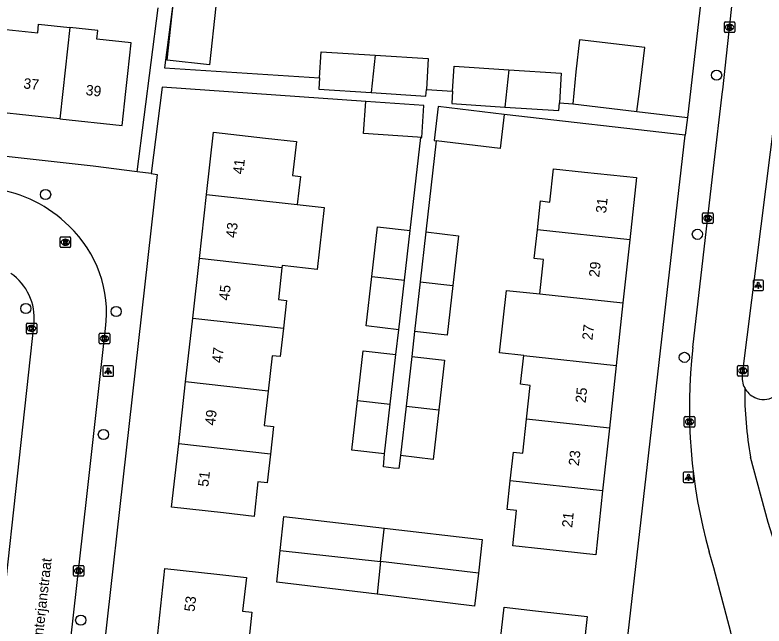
# Model space of a CAD drawing. Extents: x 162026 to 163499, y 387297 to 388169.
# Drawn here: x 162419.5 to 162491.4, y 387698.8 to 387757.3 of the extents above; entities that cross this region are included whole.
import ezdxf

# ---------------------------------------------------------------- set-up
doc = ezdxf.new("R2010")
doc.units = 0
for name, color, linetype in [('IMGEO_Boom', 7, 'Continuous'), ('IMGEO_Kolk', 7, 'Continuous'), ('IMGEO_Lichtpunt', 7, 'Continuous'), ('IMGEO_Openbare_ruimte_label', 7, 'Continuous'), ('IMGEO_Pand', 7, 'Continuous'), ('IMGEO_Pand_nummerreeks', 7, 'Continuous'), ('IMGEO_Rijbaan_lokaal_open', 7, 'Continuous'), ('IMGEO_Rioolput', 7, 'Continuous'), ('IMGEO_Voetpad_open', 7, 'Continuous')]:
    doc.layers.add(name, color=color, linetype=linetype)

msp = doc.modelspace()

# ---------------------------------------------------------------- linework, layer by layer
at = {"layer": 'IMGEO_Boom'}
for centre in [(162486.821, 387751.584), (162422.469, 387740.137), (162484.977, 387736.328), (162420.578, 387729.22), (162429.235, 387728.932), (162483.728, 387724.532), (162428.012, 387717.135), (162425.838, 387699.344)]:
    msp.add_circle(centre, 0.489, dxfattribs=at)
at = {"layer": 'IMGEO_Kolk'}
for p, q in [((162487.565, 387755.751), (162487.565, 387756.603)), ((162487.64, 387756.677), (162488.492, 387756.677)), ((162488.053, 387756.457), (162488.078, 387756.457)), ((162488.566, 387756.603), (162488.566, 387755.751)), ((162488.076, 387755.897), (162488.051, 387755.897)), ((162488.492, 387755.677), (162487.64, 387755.677)), ((162485.481, 387737.447), (162485.481, 387738.299)), ((162485.556, 387738.373), (162486.408, 387738.373)), ((162485.969, 387738.153), (162485.994, 387738.153)), ((162486.482, 387738.299), (162486.482, 387737.447)), ((162486.408, 387737.373), (162485.556, 387737.373)), ((162485.992, 387737.593), (162485.967, 387737.593)), ((162420.627, 387726.878), (162420.627, 387727.73)), ((162420.702, 387727.804), (162421.554, 387727.804)), ((162421.628, 387727.73), (162421.628, 387726.878)), ((162421.138, 387727.024), (162421.113, 387727.024)), ((162421.115, 387727.584), (162421.14, 387727.584)), ((162421.554, 387726.804), (162420.702, 387726.804)), ((162427.614, 387725.913), (162427.614, 387726.765)), ((162427.689, 387726.839), (162428.541, 387726.839)), ((162428.102, 387726.619), (162428.127, 387726.619)), ((162428.615, 387726.765), (162428.615, 387725.913)), ((162428.541, 387725.839), (162427.689, 387725.839)), ((162428.125, 387726.059), (162428.1, 387726.059)), ((162488.83, 387722.818), (162488.83, 387723.67)), ((162488.905, 387723.744), (162489.757, 387723.744)), ((162489.318, 387723.524), (162489.343, 387723.524)), ((162489.831, 387723.67), (162489.831, 387722.818)), ((162489.757, 387722.744), (162488.905, 387722.744)), ((162489.341, 387722.964), (162489.316, 387722.964)), ((162483.725, 387717.929), (162483.725, 387718.781)), ((162483.8, 387718.855), (162484.652, 387718.855)), ((162484.213, 387718.635), (162484.238, 387718.635)), ((162484.726, 387718.781), (162484.726, 387717.929)), ((162484.652, 387717.855), (162483.8, 387717.855)), ((162484.236, 387718.075), (162484.211, 387718.075)), ((162425.139, 387703.649), (162425.139, 387704.501)), ((162425.214, 387704.575), (162426.066, 387704.575)), ((162425.627, 387704.355), (162425.652, 387704.355)), ((162426.14, 387704.501), (162426.14, 387703.649)), ((162426.066, 387703.575), (162425.214, 387703.575)), ((162425.65, 387703.795), (162425.625, 387703.795))]:
    msp.add_line(p, q, dxfattribs=at)
for points in [[(162487.565, 387755.751), (162487.565, 387756.603)], [(162487.64, 387756.677), (162488.492, 387756.677)], [(162488.566, 387756.603), (162488.566, 387755.751)], [(162487.886, 387756.377), (162488.009, 387756.377), (162488.009, 387756.226), (162488.139, 387756.377), (162488.303, 387756.377), (162488.157, 387756.226), (162488.31, 387755.977), (162488.158, 387755.977), (162488.073, 387756.141), (162488.009, 387756.074), (162488.009, 387755.977), (162487.886, 387755.977), (162487.886, 387756.377)], [(162488.492, 387755.677), (162487.64, 387755.677)], [(162485.481, 387737.447), (162485.481, 387738.299)], [(162485.556, 387738.373), (162486.408, 387738.373)], [(162485.802, 387738.073), (162485.925, 387738.073), (162485.925, 387737.922), (162486.055, 387738.073), (162486.219, 387738.073), (162486.073, 387737.922), (162486.226, 387737.673), (162486.074, 387737.673), (162485.989, 387737.837), (162485.925, 387737.77), (162485.925, 387737.673), (162485.802, 387737.673), (162485.802, 387738.073)], [(162486.482, 387738.299), (162486.482, 387737.447)], [(162486.408, 387737.373), (162485.556, 387737.373)], [(162420.627, 387726.878), (162420.627, 387727.73)], [(162420.702, 387727.804), (162421.554, 387727.804)], [(162421.628, 387727.73), (162421.628, 387726.878)], [(162420.948, 387727.504), (162421.071, 387727.504), (162421.071, 387727.353), (162421.201, 387727.504), (162421.365, 387727.504), (162421.219, 387727.353), (162421.372, 387727.104), (162421.22, 387727.104), (162421.135, 387727.268), (162421.071, 387727.201), (162421.071, 387727.104), (162420.948, 387727.104), (162420.948, 387727.504)], [(162421.554, 387726.804), (162420.702, 387726.804)], [(162427.614, 387725.913), (162427.614, 387726.765)], [(162427.689, 387726.839), (162428.541, 387726.839)], [(162427.935, 387726.539), (162428.058, 387726.539), (162428.058, 387726.388), (162428.188, 387726.539), (162428.352, 387726.539), (162428.206, 387726.388), (162428.359, 387726.139), (162428.207, 387726.139), (162428.122, 387726.303), (162428.058, 387726.236), (162428.058, 387726.139), (162427.935, 387726.139), (162427.935, 387726.539)], [(162428.615, 387726.765), (162428.615, 387725.913)], [(162428.541, 387725.839), (162427.689, 387725.839)], [(162488.83, 387722.818), (162488.83, 387723.67)], [(162488.905, 387723.744), (162489.757, 387723.744)], [(162489.151, 387723.444), (162489.274, 387723.444), (162489.274, 387723.293), (162489.404, 387723.444), (162489.568, 387723.444), (162489.422, 387723.293), (162489.575, 387723.044), (162489.423, 387723.044), (162489.338, 387723.208), (162489.274, 387723.141), (162489.274, 387723.044), (162489.151, 387723.044), (162489.151, 387723.444)], [(162489.831, 387723.67), (162489.831, 387722.818)], [(162489.757, 387722.744), (162488.905, 387722.744)], [(162483.725, 387717.929), (162483.725, 387718.781)], [(162483.8, 387718.855), (162484.652, 387718.855)], [(162484.046, 387718.555), (162484.169, 387718.555), (162484.169, 387718.404), (162484.299, 387718.555), (162484.463, 387718.555), (162484.317, 387718.404), (162484.47, 387718.155), (162484.318, 387718.155), (162484.233, 387718.319), (162484.169, 387718.252), (162484.169, 387718.155), (162484.046, 387718.155), (162484.046, 387718.555)], [(162484.726, 387718.781), (162484.726, 387717.929)], [(162484.652, 387717.855), (162483.8, 387717.855)], [(162425.139, 387703.649), (162425.139, 387704.501)], [(162425.214, 387704.575), (162426.066, 387704.575)], [(162425.46, 387704.275), (162425.583, 387704.275), (162425.583, 387704.124), (162425.713, 387704.275), (162425.877, 387704.275), (162425.731, 387704.124), (162425.884, 387703.875), (162425.732, 387703.875), (162425.647, 387704.039), (162425.583, 387703.972), (162425.583, 387703.875), (162425.46, 387703.875), (162425.46, 387704.275)], [(162426.14, 387704.501), (162426.14, 387703.649)], [(162426.066, 387703.575), (162425.214, 387703.575)]]:
    msp.add_lwpolyline(points, dxfattribs=at)
for centre, start, end in [((162487.642, 387756.601), 91.55205, 178.44795), ((162487.642, 387756.601), 91.55205, 178.44795), ((162488.49, 387756.601), 1.55205, 88.44795), ((162488.49, 387756.601), 1.55205, 88.44795), ((162487.642, 387755.753), 181.55205, 268.44795), ((162487.642, 387755.753), 181.55205, 268.44795), ((162488.49, 387755.753), 271.55205, 358.44795), ((162488.49, 387755.753), 271.55205, 358.44795), ((162485.558, 387738.297), 91.55205, 178.44795), ((162485.558, 387738.297), 91.55205, 178.44795), ((162486.406, 387738.297), 1.55205, 88.44795), ((162486.406, 387738.297), 1.55205, 88.44795), ((162485.558, 387737.449), 181.55205, 268.44795), ((162485.558, 387737.449), 181.55205, 268.44795), ((162486.406, 387737.449), 271.55205, 358.44795), ((162486.406, 387737.449), 271.55205, 358.44795), ((162420.704, 387727.728), 91.55205, 178.44795), ((162420.704, 387727.728), 91.55205, 178.44795), ((162421.552, 387727.728), 1.55205, 88.44795), ((162421.552, 387727.728), 1.55205, 88.44795), ((162420.704, 387726.88), 181.55205, 268.44795), ((162420.704, 387726.88), 181.55205, 268.44795), ((162421.552, 387726.88), 271.55205, 358.44795), ((162421.552, 387726.88), 271.55205, 358.44795), ((162427.691, 387726.763), 91.55205, 178.44795), ((162427.691, 387726.763), 91.55205, 178.44795), ((162428.539, 387726.763), 1.55205, 88.44795), ((162428.539, 387726.763), 1.55205, 88.44795), ((162427.691, 387725.915), 181.55205, 268.44795), ((162427.691, 387725.915), 181.55205, 268.44795), ((162428.539, 387725.915), 271.55205, 358.44795), ((162428.539, 387725.915), 271.55205, 358.44795), ((162488.907, 387723.668), 91.55205, 178.44795), ((162488.907, 387723.668), 91.55205, 178.44795), ((162489.755, 387723.668), 1.55205, 88.44795), ((162489.755, 387723.668), 1.55205, 88.44795), ((162488.907, 387722.82), 181.55205, 268.44795), ((162488.907, 387722.82), 181.55205, 268.44795), ((162489.755, 387722.82), 271.55205, 358.44795), ((162489.755, 387722.82), 271.55205, 358.44795), ((162483.802, 387718.779), 91.55205, 178.44795), ((162483.802, 387718.779), 91.55205, 178.44795), ((162484.65, 387718.779), 1.55205, 88.44795), ((162484.65, 387718.779), 1.55205, 88.44795), ((162483.802, 387717.931), 181.55205, 268.44795), ((162483.802, 387717.931), 181.55205, 268.44795), ((162484.65, 387717.931), 271.55205, 358.44795), ((162484.65, 387717.931), 271.55205, 358.44795), ((162425.216, 387704.499), 91.55205, 178.44795), ((162425.216, 387704.499), 91.55205, 178.44795), ((162426.064, 387704.499), 1.55205, 88.44795), ((162426.064, 387704.499), 1.55205, 88.44795), ((162425.216, 387703.651), 181.55205, 268.44795), ((162425.216, 387703.651), 181.55205, 268.44795), ((162426.064, 387703.651), 271.55205, 358.44795), ((162426.064, 387703.651), 271.55205, 358.44795)]:
    msp.add_arc(centre, 0.0765, start, end, dxfattribs=at)
for centre, major_axis, ratio, start_param, end_param in [((162488.052, 387756.177), (-0.387, 0.002), 0.722429, 4.712389, 7.853982), ((162488.077, 387756.177), (-0.39, 0.002), 0.717154, 1.570796, 4.712389), ((162485.968, 387737.873), (-0.387, 0.002), 0.722429, 4.712389, 7.853982), ((162485.993, 387737.873), (-0.39, 0.002), 0.717154, 1.570796, 4.712389), ((162421.114, 387727.304), (-0.387, 0.002), 0.722429, 4.712389, 7.853982), ((162421.139, 387727.304), (-0.39, 0.002), 0.717154, 1.570796, 4.712389), ((162428.101, 387726.339), (-0.387, 0.002), 0.722429, 4.712389, 7.853982), ((162428.126, 387726.339), (-0.39, 0.002), 0.717154, 1.570796, 4.712389), ((162489.317, 387723.244), (-0.387, 0.002), 0.722429, 4.712389, 7.853982), ((162489.342, 387723.244), (-0.39, 0.002), 0.717154, 1.570796, 4.712389), ((162484.212, 387718.355), (-0.387, 0.002), 0.722429, 4.712389, 7.853982), ((162484.237, 387718.355), (-0.39, 0.002), 0.717154, 1.570796, 4.712389), ((162425.626, 387704.075), (-0.387, 0.002), 0.722429, 4.712389, 7.853982), ((162425.651, 387704.075), (-0.39, 0.002), 0.717154, 1.570796, 4.712389)]:
    msp.add_ellipse(centre, major_axis=major_axis, ratio=ratio, start_param=start_param, end_param=end_param, dxfattribs=at)
at = {"layer": 'IMGEO_Lichtpunt'}
for p, q in [((162490.315, 387731.846), (162490.315, 387731.039)), ((162490.315, 387731.846), (162490.315, 387731.039)), ((162491.217, 387731.941), (162490.409, 387731.941)), ((162491.217, 387731.941), (162490.409, 387731.941)), ((162491.311, 387731.039), (162491.311, 387731.846)), ((162491.311, 387731.039), (162491.311, 387731.846)), ((162490.409, 387730.945), (162491.217, 387730.945)), ((162490.409, 387730.945), (162491.217, 387730.945)), ((162427.97, 387723.617), (162427.97, 387722.81)), ((162427.97, 387723.617), (162427.97, 387722.81)), ((162428.872, 387723.712), (162428.064, 387723.712)), ((162428.872, 387723.712), (162428.064, 387723.712)), ((162428.966, 387722.81), (162428.966, 387723.617)), ((162428.966, 387722.81), (162428.966, 387723.617)), ((162428.064, 387722.716), (162428.872, 387722.716)), ((162428.064, 387722.716), (162428.872, 387722.716)), ((162483.624, 387713.433), (162483.624, 387712.626)), ((162483.624, 387713.433), (162483.624, 387712.626)), ((162484.526, 387713.528), (162483.718, 387713.528)), ((162484.526, 387713.528), (162483.718, 387713.528)), ((162484.62, 387712.626), (162484.62, 387713.433)), ((162484.62, 387712.626), (162484.62, 387713.433)), ((162483.718, 387712.532), (162484.526, 387712.532)), ((162483.718, 387712.532), (162484.526, 387712.532))]:
    msp.add_line(p, q, dxfattribs=at)
for points in [[(162490.689, 387731.51), (162490.728, 387731.482), (162490.54, 387731.22), (162490.502, 387731.247), (162490.689, 387731.51)], [(162490.791, 387731.462), (162490.838, 387731.462), (162490.838, 387731.14), (162490.791, 387731.14), (162490.791, 387731.462)], [(162490.901, 387731.482), (162490.939, 387731.509), (162491.126, 387731.247), (162491.087, 387731.219), (162490.901, 387731.482)], [(162428.344, 387723.281), (162428.383, 387723.253), (162428.195, 387722.991), (162428.157, 387723.018), (162428.344, 387723.281)], [(162428.446, 387723.233), (162428.493, 387723.233), (162428.493, 387722.911), (162428.446, 387722.911), (162428.446, 387723.233)], [(162428.556, 387723.253), (162428.594, 387723.28), (162428.781, 387723.018), (162428.742, 387722.99), (162428.556, 387723.253)], [(162483.998, 387713.097), (162484.037, 387713.069), (162483.849, 387712.807), (162483.811, 387712.834), (162483.998, 387713.097)], [(162484.1, 387713.049), (162484.147, 387713.049), (162484.147, 387712.727), (162484.1, 387712.727), (162484.1, 387713.049)], [(162484.21, 387713.069), (162484.248, 387713.096), (162484.435, 387712.834), (162484.396, 387712.806), (162484.21, 387713.069)]]:
    msp.add_lwpolyline(points, dxfattribs=at)
for centre in [(162490.814, 387731.644), (162428.469, 387723.415), (162484.123, 387713.231)]:
    msp.add_circle(centre, 0.0994, dxfattribs=at)
for centre, start, end in [((162490.409, 387731.846), 90, 180), ((162490.409, 387731.846), 90, 180), ((162491.217, 387731.846), 0, 90), ((162491.217, 387731.846), 0, 90), ((162490.409, 387731.039), 180, 270), ((162490.409, 387731.039), 180, 270), ((162491.217, 387731.039), 270, 0), ((162491.217, 387731.039), 270, 360), ((162428.064, 387723.617), 90, 180), ((162428.064, 387723.617), 90, 180), ((162428.872, 387723.617), 0, 90), ((162428.872, 387723.617), 0, 90), ((162428.064, 387722.81), 180, 270), ((162428.064, 387722.81), 180, 270), ((162428.872, 387722.81), 270, 0), ((162428.872, 387722.81), 270, 360), ((162483.718, 387713.433), 90, 180), ((162483.718, 387713.433), 90, 180), ((162484.526, 387713.433), 0, 90), ((162484.526, 387713.433), 0, 90), ((162483.718, 387712.626), 180, 270), ((162483.718, 387712.626), 180, 270), ((162484.526, 387712.626), 270, 0), ((162484.526, 387712.626), 270, 360)]:
    msp.add_arc(centre, 0.0946, start, end, dxfattribs=at)
at = {"layer": 'IMGEO_Pand'}
for points in [[(162438.787, 387758.203), (162438.185, 387752.568), (162434.117, 387753.003), (162434.719, 387758.638), (162438.787, 387758.203)], [(162418.689, 387755.955), (162421.708, 387755.632), (162421.797, 387756.46), (162424.782, 387756.14)], [(162423.847, 387747.401), (162429.814, 387746.763), (162430.16, 387750), (162430.346, 387751.735), (162430.662, 387754.692), (162427.394, 387755.041), (162427.481, 387755.851), (162424.782, 387756.14)], [(162424.782, 387756.14), (162424.125, 387750), (162423.847, 387747.401)], [(162479.181, 387748.088), (162479.413, 387750), (162479.924, 387754.221), (162473.687, 387754.976), (162473.314, 387751.891), (162473.042, 387748.832)], [(162448.736, 387751.33), (162448.894, 387753.819), (162454.078, 387753.49)], [(162454.078, 387753.49), (162453.694, 387749.915)], [(162454.078, 387753.49), (162459.171, 387753.168), (162458.985, 387750.222)], [(162461.5, 387750.063), (162461.65, 387752.435), (162466.897, 387752.102)], [(162466.897, 387752.102), (162466.51, 387748.527)], [(162466.897, 387752.102), (162471.927, 387751.784), (162471.746, 387748.92)], [(162448.736, 387751.33), (162448.667, 387750.233), (162453.694, 387749.915)], [(162453.694, 387749.915), (162458.944, 387749.582), (162458.985, 387750.222)], [(162461.5, 387750.063), (162461.423, 387748.849), (162466.51, 387748.527)], [(162458.444, 387745.612), (162458.142, 387745.633), (162452.965, 387745.998), (162453.181, 387749.067)], [(162458.444, 387745.612), (162458.541, 387745.605), (162458.757, 387748.674), (162453.181, 387749.067)], [(162466.456, 387747.814), (162460.124, 387748.59), (162459.722, 387745.315), (162459.921, 387745.291)], [(162466.51, 387748.527), (162471.7, 387748.198), (162471.746, 387748.92)], [(162473.042, 387748.832), (162479.181, 387748.088)], [(162423.847, 387747.401), (162417.843, 387748.044)], [(162466.456, 387747.814), (162466.055, 387744.538), (162459.921, 387745.291)], [(162437.91, 387740.147), (162438.576, 387746.104), (162443.545, 387745.548), (162446.519, 387745.215), (162446.155, 387741.965), (162446.903, 387741.882), (162446.6, 387739.174)], [(162469.634, 387736.761), (162469.946, 387739.524), (162470.827, 387739.424), (162471.171, 387742.616), (162474.154, 387742.294), (162479.125, 387741.758), (162478.483, 387735.806)], [(162437.222, 387733.998), (162437.91, 387740.147)], [(162437.91, 387740.147), (162446.6, 387739.174)], [(162446.6, 387739.174), (162449.179, 387738.885), (162448.504, 387732.942), (162445.16, 387733.326), (162445.136, 387733.112)], [(162453.744, 387732.292), (162454.286, 387737.042), (162457.426, 387736.684)], [(162456.884, 387731.935), (162457.426, 387736.684)], [(162458.93, 387736.554), (162458.388, 387731.784)], [(162458.93, 387736.554), (162462.069, 387736.197), (162461.528, 387731.428)], [(162469.876, 387730.61), (162470.231, 387733.904), (162469.324, 387734.006), (162469.634, 387736.761)], [(162478.483, 387735.806), (162469.634, 387736.761)], [(162478.483, 387735.806), (162477.83, 387729.752)], [(162436.584, 387728.302), (162437.222, 387733.998)], [(162445.136, 387733.112), (162437.222, 387733.998)], [(162445.136, 387733.112), (162444.796, 387730.079), (162445.578, 387729.992), (162445.28, 387727.328)], [(162456.342, 387727.183), (162453.203, 387727.541), (162453.744, 387732.292)], [(162453.744, 387732.292), (162456.884, 387731.935)], [(162456.342, 387727.183), (162456.884, 387731.935)], [(162458.388, 387731.784), (162457.846, 387727.002)], [(162461.528, 387731.428), (162460.986, 387726.646), (162457.846, 387727.002)], [(162458.388, 387731.784), (162461.528, 387731.428)], [(162468.333, 387724.705), (162466.013, 387724.955), (162466.661, 387730.957), (162469.876, 387730.61)], [(162469.876, 387730.61), (162477.83, 387729.752)], [(162477.83, 387729.752), (162477.182, 387723.75)], [(162435.9, 387722.189), (162436.584, 387728.302)], [(162436.584, 387728.302), (162445.28, 387727.328)], [(162445.28, 387727.328), (162444.975, 387724.601), (162444.184, 387724.69), (162443.805, 387721.304)], [(162452.388, 387720.397), (162452.932, 387725.167), (162456.072, 387724.809)], [(162455.528, 387720.039), (162456.072, 387724.809)], [(162457.577, 387724.631), (162457.037, 387719.871)], [(162457.577, 387724.631), (162460.716, 387724.275), (162460.176, 387719.515)], [(162468.581, 387718.608), (162468.93, 387721.848), (162468.023, 387721.95), (162468.333, 387724.705)], [(162468.333, 387724.705), (162477.182, 387723.75)], [(162477.182, 387723.75), (162476.535, 387717.75)], [(162435.235, 387716.241), (162435.9, 387722.189)], [(162443.805, 387721.304), (162435.9, 387722.189)], [(162443.805, 387721.304), (162443.435, 387717.994), (162444.331, 387717.893), (162444.036, 387715.257)], [(162454.985, 387715.28), (162451.845, 387715.638), (162452.388, 387720.397)], [(162452.388, 387720.397), (162455.528, 387720.039)], [(162454.985, 387715.28), (162455.528, 387720.039)], [(162457.037, 387719.871), (162456.497, 387715.112)], [(162457.037, 387719.871), (162460.176, 387719.515)], [(162460.176, 387719.515), (162459.636, 387714.756), (162456.497, 387715.112)], [(162467.038, 387712.699), (162467.35, 387715.462), (162468.231, 387715.362), (162468.581, 387718.608)], [(162476.535, 387717.75), (162468.581, 387718.608)], [(162476.535, 387717.75), (162475.887, 387711.744)], [(162444.036, 387715.257), (162443.728, 387712.511), (162442.833, 387712.611), (162442.461, 387709.288), (162439.525, 387709.617), (162434.556, 387710.173), (162435.235, 387716.241)], [(162444.036, 387715.257), (162435.235, 387716.241)], [(162475.887, 387711.744), (162475.225, 387705.604), (162470.254, 387706.14), (162467.271, 387706.462), (162467.635, 387709.842), (162466.728, 387709.944), (162467.038, 387712.699)], [(162475.887, 387711.744), (162467.038, 387712.699)], [(162444.979, 387706.034), (162445.331, 387709.274), (162454.956, 387708.166)], [(162454.6, 387704.959), (162454.946, 387708.078), (162454.956, 387708.166)], [(162454.956, 387708.166), (162464.345, 387707.086), (162463.971, 387703.839)], [(162454.253, 387701.83), (162444.65, 387703.003), (162444.979, 387706.034)], [(162444.979, 387706.034), (162454.6, 387704.959)], [(162454.6, 387704.959), (162454.253, 387701.83)], [(162463.971, 387703.839), (162454.6, 387704.959)], [(162433.221, 387698.036), (162433.915, 387704.295), (162438.885, 387703.744), (162441.722, 387703.429), (162441.366, 387700.218), (162442.261, 387700.119), (162441.924, 387697.072)], [(162463.971, 387703.839), (162463.608, 387700.688), (162454.253, 387701.83)], [(162464.869, 387694.582), (162465.18, 387697.341), (162466.074, 387697.24), (162466.45, 387700.58), (162469.441, 387700.243), (162474.409, 387699.683), (162473.722, 387693.585)]]:
    msp.add_lwpolyline(points, dxfattribs=at)
at = {"layer": 'IMGEO_Rijbaan_lokaal_open'}
for points in [[(162484.548, 387725.474), (162486.537, 387742.661), (162487.386, 387750), (162487.406, 387750.172), (162490.431, 387778.03)], [(162489.288, 387722.919), (162492.448, 387747.747), (162492.907, 387750), (162494.345, 387755.452)], [(162416.894, 387687.047), (162421.368, 387727.812)], [(162423.42, 387684.486), (162425.761, 387705.232), (162426.424, 387711.183), (162428.221, 387727.308)], [(162498.844, 387685.91), (162496.496, 387693.763), (162491.77, 387708.72), (162490.077, 387714.957)], [(162490.602, 387687.877), (162488.177, 387698.19), (162486.539, 387704.356), (162486.11, 387705.881)]]:
    msp.add_lwpolyline(points, dxfattribs=at)
for centre, radius, start, end in [((162415.949, 387728.392), 12.366, 44.76485, 82.56561), ((162416.832, 387728.765), 11.482, 352.70845, 46.54582), ((162416.07, 387728.245), 5.316, 355.32269, 54.64136), ((162534.991, 387719.637), 50.78, 173.39912, 195.71711), ((162491.366, 387722.598), 2.103, 171.22881, 208.31562), ((162525.061, 387721.262), 35.547, 179.45353, 190.21647)]:
    msp.add_arc(centre, radius, start, end, dxfattribs=at)
at = {"layer": 'IMGEO_Rioolput'}
for p, q in [((162423.863, 387735.144), (162423.863, 387735.996)), ((162423.938, 387736.07), (162424.79, 387736.07)), ((162424.351, 387735.85), (162424.376, 387735.85)), ((162424.864, 387735.996), (162424.864, 387735.144)), ((162424.79, 387735.07), (162423.938, 387735.07)), ((162424.374, 387735.29), (162424.349, 387735.29))]:
    msp.add_line(p, q, dxfattribs=at)
for points in [[(162423.863, 387735.144), (162423.863, 387735.996)], [(162423.938, 387736.07), (162424.79, 387736.07)], [(162424.452, 387735.768), (162424.2, 387735.77), (162424.2, 387735.37)], [(162424.378, 387735.689), (162424.324, 387735.689), (162424.324, 387735.608)], [(162424.324, 387735.608), (162424.376, 387735.608)], [(162424.864, 387735.996), (162424.864, 387735.144)], [(162424.79, 387735.07), (162423.938, 387735.07)], [(162424.2, 387735.37), (162424.324, 387735.37), (162424.324, 387735.532), (162424.335, 387735.532)], [(162424.382, 387735.503), (162424.453, 387735.37), (162424.593, 387735.37), (162424.528, 387735.496)]]:
    msp.add_lwpolyline(points, dxfattribs=at)
for centre, radius, start, end in [((162423.94, 387735.994), 0.0765, 91.55205, 178.44795), ((162423.94, 387735.994), 0.0765, 91.55205, 178.44795), ((162424.36, 387735.797), 0.19, 274.7715, 282.96867), ((162424.384, 387735.593), 0.0964, 77.00612, 93.18647), ((162424.398, 387735.65), 0.0378, 276.66336, 79.67722), ((162424.451, 387735.658), 0.109, 350.36119, 89.41601), ((162424.449, 387735.658), 0.112, 277.58423, 350.98172), ((162424.788, 387735.994), 0.0765, 1.55205, 88.44795), ((162424.788, 387735.994), 0.0765, 1.55205, 88.44795), ((162423.94, 387735.146), 0.0765, 181.55205, 268.44795), ((162423.94, 387735.146), 0.0765, 181.55205, 268.44795), ((162424.334, 387735.479), 0.0533, 26.02933, 88.69889), ((162424.433, 387735.443), 0.108, 29.51342, 73.79051), ((162424.788, 387735.146), 0.0765, 271.55205, 358.44795), ((162424.788, 387735.146), 0.0765, 271.55205, 358.44795)]:
    msp.add_arc(centre, radius, start, end, dxfattribs=at)
for centre, major_axis, ratio, start_param, end_param in [((162424.35, 387735.57), (-0.387, 0.002), 0.722429, 4.712389, 7.853982), ((162424.375, 387735.57), (-0.39, 0.002), 0.717154, 1.570796, 4.712389)]:
    msp.add_ellipse(centre, major_axis=major_axis, ratio=ratio, start_param=start_param, end_param=end_param, dxfattribs=at)
at = {"layer": 'IMGEO_Voetpad_open'}
for points in [[(162350.657, 387783.777), (162361.375, 387782.51), (162360.569, 387775.219), (162425, 387768.297), (162427.31, 387767.657), (162435.365, 387763.783), (162433.886, 387752.27), (162448.736, 387751.33)], [(162487.392, 387776.92), (162486.062, 387765.339), (162484.018, 387747.533)], [(162431.245, 387742.321), (162433.264, 387758.035)], [(162431.245, 387742.321), (162427.027, 387742.863), (162362.56, 387750), (162359.868, 387750.298)], [(162453.181, 387749.067), (162433.651, 387750.442), (162432.585, 387742.149)], [(162458.985, 387750.222), (162461.5, 387750.063)], [(162471.746, 387748.92), (162473.042, 387748.832)], [(162483.821, 387745.82), (162466.456, 387747.814)], [(162479.181, 387748.088), (162484.018, 387747.533)], [(162484.018, 387747.533), (162483.821, 387745.82)], [(162471.82, 387639.553), (162478.34, 387698.075), (162483.821, 387745.82)], [(162457.426, 387736.684), (162458.444, 387745.612)], [(162459.921, 387745.291), (162458.93, 387736.554)], [(162432.585, 387742.149), (162433.168, 387742.074), (162425.088, 387670.179)], [(162432.585, 387742.149), (162431.245, 387742.321)], [(162456.072, 387724.809), (162456.342, 387727.183)], [(162457.846, 387727.002), (162457.577, 387724.631)], [(162456.497, 387715.112), (162456.355, 387713.866), (162455.849, 387713.923), (162454.88, 387714.033), (162454.985, 387715.28)]]:
    msp.add_lwpolyline(points, dxfattribs=at)
for centre, radius, start, end in [((162491.376, 387722.605), 2.114, 208.35984, 244.93772), ((162491.327, 387722.45), 1.953, 244.29574, 300.15279)]:
    msp.add_arc(centre, radius, start, end, dxfattribs=at)

# ---------------------------------------------------------------- texts
at = {"layer": 'IMGEO_Openbare_ruimte_label'}
msp.add_text('Winterjanstraat', height=1, rotation=83.62818, dxfattribs=at).set_placement((162422.065, 387696.298))
at = {"layer": 'IMGEO_Pand_nummerreeks'}
for s, rotation, p in [('37', 353.89319, (162420.304, 387750.315)), ('39', 353.86856, (162426.279, 387749.678)), ('41', 83.61623, (162441.421, 387742.036)), ('31', 83.8432, (162476.219, 387738.306)), ('43', 83.61746, (162440.738, 387735.936)), ('29', 83.8432, (162475.557, 387732.169)), ('45', 83.61623, (162440.068, 387729.947)), ('27', 83.8432, (162474.907, 387726.143)), ('47', 83.61623, (162439.398, 387723.959)), ('25', 83.8432, (162474.257, 387720.117)), ('49', 83.61623, (162438.728, 387717.97)), ('23', 83.8432, (162473.607, 387714.092)), ('51', 83.61623, (162438.071, 387712.094)), ('21', 83.8432, (162472.969, 387708.178)), ('53', 83.67661, (162436.753, 387700.119))]:
    msp.add_text(s, height=1, rotation=rotation, dxfattribs=at).set_placement(p)

doc.saveas('drawing.dxf')
